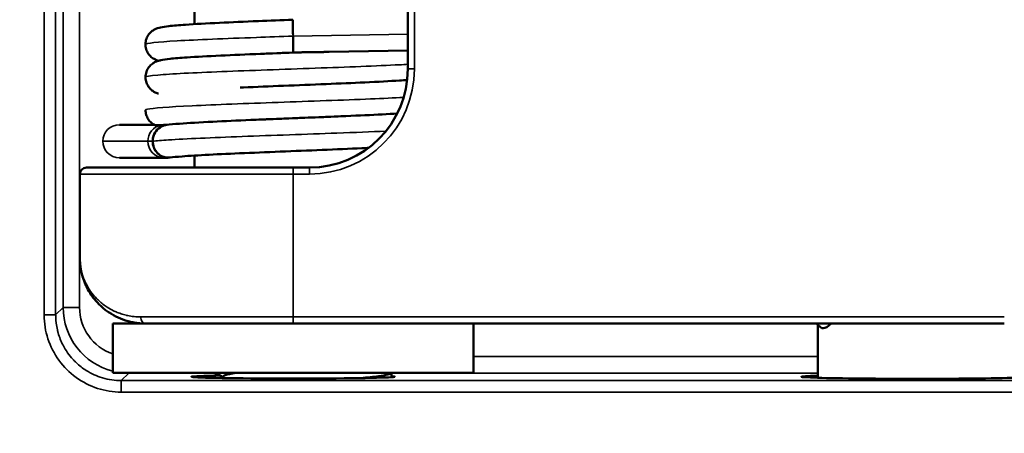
# Model space of a CAD drawing. Header units: millimetres. Extents: x 50 to 3176, y 50 to 2109.
# Tile 438 of 656: x 1309 to 1339, y 1664 to 1677. Entities that reach past the tile are written whole.
import ezdxf

# ---------------------------------------------------------------- set-up
doc = ezdxf.new("R2010")
doc.units = ezdxf.units.MM
doc.header["$LTSCALE"] = 10
for name, color, linetype, lineweight in [('Dimension (ISO)', 7, 'Continuous', 25), ('Visible (ISO)', 7, 'Continuous', 50), ('Visible Narrow (ISO)', 7, 'Continuous', 35)]:
    doc.layers.add(name, color=color, linetype=linetype, lineweight=lineweight)
doc.styles.add('Note Text (ANSI)', font='tahoma.ttf')
doc.dimstyles.new('Default (ISO)', dxfattribs={"dimscale": 10, "dimtxt": 1, "dimasz": 2.5, "dimexe": 3.175, "dimexo": 0, "dimgap": 0.762, "dimtad": 1, "dimrnd": 1e-08, "dimzin": 0, "dimdsep": 46, "dimtxsty": 'Note Text (ANSI)', "dimcen": 0.09, "dimdle": 10, "dimclrd": 1, "dimclre": 1, "dimclrt": 1, "dimazin": 0, "dimtfac": 3.5052, "dimtmove": 0, "dimatfit": 3, "dimfxl": 1, "dimtolj": 1, "dimtzin": 0, "dimlwd": -1, "dimlwe": -1, "dimarcsym": 0})

# ---------------------------------------------------------------- blocks, each defined once
blk = doc.blocks.new('*D9')
at = {"layer": 'Defpoints', "color": 0, "transparency": 16777216}
for p in [(1224.457, 1772.212), (1481.12, 1772.212), (1342.024, 1609.242)]:
    blk.add_point(p, dxfattribs=at)
at = {"layer": 'Dimension (ISO)', "color": 1, "transparency": 16777216}
for p, q in [((1224.457, 1772.212), (1512.87, 1772.212)), ((1481.12, 1634.242), (1481.12, 1747.212)), ((1342.024, 1609.242), (1512.87, 1609.242))]:
    blk.add_line(p, q, dxfattribs=at)
for points in [[(1476.954, 1747.212), (1485.287, 1747.212), (1481.12, 1772.212)], [(1476.954, 1634.242), (1485.287, 1634.242), (1481.12, 1609.242)]]:
    blk.add_solid(points, dxfattribs=at)
at = {"layer": 'Dimension (ISO)', "color": 1, "transparency": 16777216, "insert": (1460.418, 1625.421), "char_height": 10, "attachment_point": 1, "rotation": 90, "style": 'Note Text (ANSI)'}
blk.add_mtext('\\A1;162.97 mm [6.416 in]', dxfattribs=at)

msp = doc.modelspace()

# ---------------------------------------------------------------- linework, layer by layer
at = {"layer": 'Visible (ISO)'}
for p, q in [((1320.453, 1675.3099), (1320.453, 1687.3099)), ((1313.953, 1676.6754), (1313.953, 1685.4171)), ((1316.9617, 1675.8102), (1316.953, 1676.31)), ((1320.453, 1675.8711), (1318.0593, 1675.8293)), ((1312.7258, 1673.6099), (1311.6585, 1673.6099)), ((1313.953, 1672.3099), (1313.953, 1672.6745)), ((1313.019, 1672.61), (1311.6585, 1672.61)), ((1313.019, 1672.61), (1313.1487, 1672.61)), ((1310.453, 1669.5599), (1310.453, 1672.1099)), ((1310.653, 1672.3099), (1316.953, 1672.3099)), ((1316.953, 1672.3099), (1317.453, 1672.3099)), ((1311.453, 1667.5599), (1312.453, 1667.5599)), ((1311.453, 1667.5599), (1311.453, 1666.0599)), ((1316.953, 1667.5599), (1312.453, 1667.5599)), ((1338.6416, 1667.5599), (1316.953, 1667.5599)), ((1322.453, 1667.5599), (1322.453, 1666.0599)), ((1332.953, 1665.9079), (1332.953, 1667.5198)), ((1322.453, 1666.0599), (1311.453, 1666.0599)), ((1319.953, 1665.9258), (1319.953, 1666.0599)), ((1311.5549, 1665.4784), (1311.5549, 1665.4786))]:
    msp.add_line(p, q, dxfattribs=at)
for centre, radius, start, end in [((1317.453, 1675.3099), 3, 270, 0), ((1310.653, 1672.1099), 0.2, 90, 180), ((1333.7688, 1668.3861), 1.19, 223.96717, 232.76473)]:
    msp.add_arc(centre, radius, start, end, dxfattribs=at)
for centre, major_axis, ratio, start_param, end_param in [((1313.1487, 1673.1099), (0, 0.5), 0.9510565, 0.0886876, 1.5707956), ((1313.1487, 1673.11), (0, -0.5), 0.9510565, 4.7124619, 6.2841843), ((1316.953, 1665.9394), (-3.1, 0), 0.0174551, 5.5150786, 9.679466), ((1335.953, 1665.9394), (-3.5, 0), 0.0174551, 5.7420858, 8.9734834)]:
    msp.add_ellipse(centre, major_axis=major_axis, ratio=ratio, start_param=start_param, end_param=end_param, dxfattribs=at)
for points, knots in [([(1312.453, 1676.06), (1312.453, 1676.1162), (1312.4628, 1676.1733), (1312.499, 1676.2779), (1312.5258, 1676.3266), (1312.5893, 1676.4095), (1312.6265, 1676.4444), (1312.693, 1676.4934), (1312.7233, 1676.5104), (1312.7776, 1676.5365), (1312.8016, 1676.5455), (1312.856, 1676.5636), (1312.8831, 1676.5703), (1312.9889, 1676.5937), (1313.0676, 1676.604), (1313.303, 1676.63), (1313.473, 1676.644), (1313.9607, 1676.6772), (1314.3174, 1676.6965), (1315.0755, 1676.7327), (1315.4793, 1676.7502), (1316.2371, 1676.7814), (1316.5924, 1676.7956), (1316.9443, 1676.8096)], [0, 0, 0, 0, 0.01765735, 0.01765735, 0.03505471, 0.03505471, 0.05229799, 0.05229799, 0.06743064, 0.06743064, 0.08383217, 0.08383217, 0.10974947, 0.10974947, 0.1873351, 0.1873351, 0.29125683, 0.29125683, 0.43425728, 0.43425728, 0.56417447, 0.56417447, 0.66981917, 0.66981917, 0.66981917, 0.66981917]), ([(1316.9523, 1676.362), (1316.9514, 1676.4096), (1316.9495, 1676.5041), (1316.9474, 1676.63), (1316.9457, 1676.7306), (1316.9445, 1676.7952), (1316.9443, 1676.8096), (1316.9443, 1676.8098)], [0, 0, 0, 0, 0.1, 0.2, 0.3, 0.4, 0.49614324, 0.49614324, 0.49614324, 0.49614324]), ([(1316.953, 1675.81), (1316.953, 1675.81), (1316.953, 1675.8142), (1316.953, 1675.8225), (1316.953, 1675.8287), (1316.953, 1675.8373), (1316.953, 1675.8481), (1316.953, 1675.8618), (1316.953, 1675.8835), (1316.953, 1675.9191), (1316.953, 1675.9301), (1316.953, 1675.9424), (1316.953, 1675.9562), (1316.953, 1675.9909), (1316.953, 1676.0362), (1316.953, 1676.093), (1316.953, 1676.1009), (1316.953, 1676.1089), (1316.953, 1676.1171), (1316.953, 1676.178), (1316.953, 1676.244), (1316.953, 1676.31)], [-0.12031755, -0.12031755, -0.12031755, -0.12031755, -0.09421166, -0.09421166, -0.09421166, -0.07469876, -0.07469876, -0.07469876, -0.04980178, -0.04980178, -0.04980178, -0.04207929, -0.04207929, -0.04207929, -0.02257859, -0.02257859, -0.02257859, -0.0198942, -0.0198942, -0.0198942, -0.00009867, -0.00009867, -0.00009867, -0.00009867]), ([(1312.8476, 1675.5591), (1312.8301, 1675.5643), (1312.8106, 1675.5712), (1312.7674, 1675.5883), (1312.7432, 1675.5992), (1312.6971, 1675.6252), (1312.6767, 1675.6383), (1312.6228, 1675.6791), (1312.5883, 1675.712), (1312.5308, 1675.7866), (1312.5068, 1675.828), (1312.469, 1675.9228), (1312.4567, 1675.9781), (1312.4532, 1676.0421), (1312.453, 1676.0511), (1312.453, 1676.06)], [1.234766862, 1.234766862, 1.234766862, 1.234766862, 1.249718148, 1.249718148, 1.264023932, 1.264023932, 1.274069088, 1.274069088, 1.290237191, 1.290237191, 1.305392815, 1.305392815, 1.322715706, 1.322715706, 1.325522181, 1.325522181, 1.325522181, 1.325522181]), ([(1312.455, 1675.0597), (1312.455, 1675.1162), (1312.4649, 1675.1736), (1312.5014, 1675.2784), (1312.5283, 1675.3272), (1312.5918, 1675.4099), (1312.6289, 1675.4446), (1312.6951, 1675.4934), (1312.7253, 1675.5103), (1312.7802, 1675.5369), (1312.8048, 1675.546), (1312.8613, 1675.5648), (1312.8897, 1675.5717), (1313.0023, 1675.5961), (1313.0885, 1675.607), (1313.3394, 1675.6334), (1313.5142, 1675.6471), (1314.0047, 1675.6796), (1314.3552, 1675.6984), (1315.1148, 1675.7346), (1315.5297, 1675.7523), (1316.2839, 1675.7833), (1316.6242, 1675.7968), (1316.9617, 1675.8102)], [0, 0, 0, 0, 0.01782886, 0.01782886, 0.03536083, 0.03536083, 0.05278486, 0.05278486, 0.06819949, 0.06819949, 0.0853716, 0.0853716, 0.1131292, 0.1131292, 0.19629899, 0.19629899, 0.29834979, 0.29834979, 0.4384151, 0.4384151, 0.57047801, 0.57047801, 0.67181056, 0.67181056, 0.67181056, 0.67181056]), ([(1318.0596, 1675.8293), (1318.0568, 1675.8292), (1318.0541, 1675.8292), (1318.0513, 1675.8291), (1318.0396, 1675.829), (1318.0273, 1675.8288), (1318.0144, 1675.8286), (1318.0016, 1675.8284), (1317.9882, 1675.8282), (1317.9741, 1675.8281), (1317.9601, 1675.8279), (1317.9454, 1675.8277), (1317.9301, 1675.8276), (1317.9147, 1675.8274), (1317.8987, 1675.8273), (1317.8819, 1675.8271), (1317.8651, 1675.8269), (1317.8476, 1675.8268), (1317.8293, 1675.8266), (1317.8109, 1675.8264), (1317.7918, 1675.8262), (1317.7717, 1675.826), (1317.7517, 1675.8258), (1317.7307, 1675.8256), (1317.7088, 1675.8254), (1317.6923, 1675.8252), (1317.6751, 1675.825), (1317.6574, 1675.8248), (1317.6517, 1675.8247), (1317.6459, 1675.8247), (1317.6401, 1675.8246), (1317.6174, 1675.8243), (1317.5939, 1675.824), (1317.569, 1675.8237), (1317.5465, 1675.8234), (1317.5228, 1675.823), (1317.4989, 1675.8226), (1317.4934, 1675.8225), (1317.488, 1675.8224), (1317.4825, 1675.8224), (1317.4607, 1675.822), (1317.4389, 1675.8216), (1317.4179, 1675.8212), (1317.4119, 1675.8211), (1317.406, 1675.821), (1317.4001, 1675.8209), (1317.3737, 1675.8204), (1317.349, 1675.8199), (1317.3259, 1675.8194), (1317.3028, 1675.8189), (1317.2814, 1675.8185), (1317.261, 1675.818), (1317.2406, 1675.8175), (1317.2213, 1675.8171), (1317.203, 1675.8166), (1317.1848, 1675.8162), (1317.1675, 1675.8157), (1317.1512, 1675.8153), (1317.1348, 1675.8149), (1317.1193, 1675.8145), (1317.1045, 1675.8141), (1317.0898, 1675.8137), (1317.0758, 1675.8133), (1317.0625, 1675.813), (1317.0491, 1675.8126), (1317.0364, 1675.8123), (1317.0243, 1675.8119), (1317.0123, 1675.8116), (1317.0009, 1675.8113), (1316.9904, 1675.811), (1316.98, 1675.8107), (1316.9704, 1675.8104), (1316.9617, 1675.8102)], [0.74703562, 0.74703562, 0.74703562, 0.74703562, 0.75, 0.75, 0.75, 0.7625, 0.7625, 0.7625, 0.775, 0.775, 0.775, 0.7875, 0.7875, 0.7875, 0.8, 0.8, 0.8, 0.8125, 0.8125, 0.8125, 0.825, 0.825, 0.825, 0.8375, 0.8375, 0.8375, 0.84694147, 0.84694147, 0.84694147, 0.85, 0.85, 0.85, 0.86184255, 0.86184255, 0.86184255, 0.8725562, 0.8725562, 0.8725562, 0.875, 0.875, 0.875, 0.88472936, 0.88472936, 0.88472936, 0.8875, 0.8875, 0.8875, 0.9, 0.9, 0.9, 0.9125, 0.9125, 0.9125, 0.925, 0.925, 0.925, 0.9375, 0.9375, 0.9375, 0.95, 0.95, 0.95, 0.9625, 0.9625, 0.9625, 0.975, 0.975, 0.975, 0.9875, 0.9875, 0.9875, 1, 1, 1, 1]), ([(1312.846, 1674.56), (1312.8344, 1674.5635), (1312.8222, 1674.5675), (1312.7905, 1674.579), (1312.77, 1674.5873), (1312.7255, 1674.6092), (1312.7016, 1674.6226), (1312.6418, 1674.664), (1312.6043, 1674.6967), (1312.5426, 1674.7714), (1312.517, 1674.8122), (1312.4761, 1674.9055), (1312.4619, 1674.9602), (1312.4557, 1675.0298), (1312.455, 1675.0448), (1312.455, 1675.0597)], [1.232493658, 1.232493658, 1.232493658, 1.232493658, 1.242221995, 1.242221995, 1.255646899, 1.255646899, 1.267997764, 1.267997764, 1.285411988, 1.285411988, 1.300781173, 1.300781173, 1.31813169, 1.31813169, 1.32283352, 1.32283352, 1.32283352, 1.32283352]), ([(1320.4343, 1674.977), (1320.3601, 1674.9712), (1320.2802, 1674.9654), (1319.9061, 1674.9404), (1319.5432, 1674.921), (1318.7784, 1674.8848), (1318.3762, 1674.8676), (1317.5405, 1674.8332), (1317.0956, 1674.8157), (1316.2443, 1674.7817), (1315.8264, 1674.7648), (1315.4063, 1674.7467), (1315.3739, 1674.7453), (1315.3416, 1674.7439)], [0.25292603, 0.25292603, 0.25292603, 0.25292603, 0.29565916, 0.29565916, 0.43939779, 0.43939779, 0.56800209, 0.56800209, 0.69846286, 0.69846286, 0.82439405, 0.82439405, 0.83497789, 0.83497789, 0.83497789, 0.83497789]), ([(1312.7428, 1673.601), (1312.709, 1673.6179), (1312.6684, 1673.6426), (1312.5957, 1673.7064), (1312.563, 1673.743), (1312.5098, 1673.8248), (1312.4885, 1673.8706), (1312.4613, 1673.9643), (1312.4543, 1674.0126), (1312.4543, 1674.0603)], [0, 0, 0, 0, 0.019485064, 0.019485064, 0.035665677, 0.035665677, 0.05153753, 0.05153753, 0.066584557, 0.066584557, 0.066584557, 0.066584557]), ([(1313.0929, 1673.6062), (1313.2007, 1673.62), (1313.3336, 1673.6324), (1313.7606, 1673.6652), (1314.1097, 1673.6855), (1314.8578, 1673.7229), (1315.2549, 1673.7406), (1316.0764, 1673.775), (1316.5092, 1673.7922), (1317.3642, 1673.8262), (1317.7978, 1673.8435), (1318.2457, 1673.8623), (1318.2879, 1673.8641), (1318.33, 1673.8659)], [0, 0, 0, 0, 0.09163099, 0.09163099, 0.24174633, 0.24174633, 0.37328468, 0.37328468, 0.5015497, 0.5015497, 0.62998013, 0.62998013, 0.64343467, 0.64343467, 0.64343467, 0.64343467]), ([(1320.1298, 1673.9555), (1319.8534, 1673.9377), (1319.5182, 1673.9198), (1318.7793, 1673.8848), (1318.3669, 1673.8672), (1317.5298, 1673.8329), (1317.0946, 1673.8157), (1316.3782, 1673.7871), (1316.0868, 1673.7753), (1315.8058, 1673.7636)], [0.30686859, 0.30686859, 0.30686859, 0.30686859, 0.43958686, 0.43958686, 0.57070282, 0.57070282, 0.69862839, 0.69862839, 0.78640006, 0.78640006, 0.78640006, 0.78640006]), ([(1313.0929, 1673.6062), (1313.0767, 1673.6042), (1313.0606, 1673.6012), (1313.0446, 1673.5974), (1312.9753, 1673.5807), (1312.9096, 1673.5475), (1312.854, 1673.5008), (1312.7985, 1673.4542), (1312.753, 1673.3942), (1312.7221, 1673.3269), (1312.6913, 1673.2595), (1312.6751, 1673.1847), (1312.6751, 1673.1099)], [0.53859825, 0.53859825, 0.53859825, 0.53859825, 0.57142857, 0.57142857, 0.57142857, 0.71428571, 0.71428571, 0.71428571, 0.85714286, 0.85714286, 0.85714286, 1, 1, 1, 1]), ([(1313.1186, 1673.6094), (1313.1181, 1673.6094), (1313.1159, 1673.6093), (1313.1121, 1673.6092), (1313.107, 1673.6091), (1313.1017, 1673.6089), (1313.0961, 1673.6087), (1313.0903, 1673.6085), (1313.0842, 1673.6083), (1313.0777, 1673.608), (1313.0709, 1673.6077), (1313.0638, 1673.6074), (1313.0562, 1673.6071), (1313.0483, 1673.6068), (1313.0399, 1673.6064), (1313.0311, 1673.606), (1313.0219, 1673.6055), (1313.0121, 1673.605), (1313.0019, 1673.6045), (1312.9912, 1673.6039), (1312.98, 1673.6033), (1312.9684, 1673.6026), (1312.9562, 1673.6018), (1312.9436, 1673.601), (1312.9306, 1673.6001), (1312.9216, 1673.5994), (1312.9171, 1673.5991)], [0.22252685, 0.22252685, 0.22252685, 0.22252685, 0.23333333, 0.26666667, 0.3, 0.33333333, 0.36666667, 0.4, 0.43333333, 0.46666667, 0.5, 0.53333333, 0.56666667, 0.6, 0.63333333, 0.66666667, 0.7, 0.73333333, 0.76666667, 0.8, 0.83333333, 0.86666667, 0.9, 0.93333333, 0.96666667, 0.99982484, 0.99982484, 0.99982484, 0.99982484]), ([(1312.6751, 1673.1099), (1312.6751, 1673.044), (1312.6877, 1672.978), (1312.7118, 1672.9171), (1312.7151, 1672.9089), (1312.7186, 1672.9008), (1312.7221, 1672.893), (1312.7482, 1672.8361), (1312.7815, 1672.7909), (1312.8145, 1672.7561), (1312.8276, 1672.7424), (1312.8409, 1672.73), (1312.854, 1672.719), (1312.8964, 1672.6835), (1312.937, 1672.6618), (1312.9685, 1672.648), (1312.9933, 1672.6372), (1313.0187, 1672.6287), (1313.0446, 1672.6225), (1313.0985, 1672.6095), (1313.1547, 1672.6066), (1313.2096, 1672.6138)], [0.00000117, 0.00000117, 0.00000117, 0.00000117, 0.01979023, 0.01979023, 0.01979023, 0.02247435, 0.02247435, 0.02247435, 0.0419626, 0.0419626, 0.0419626, 0.04968295, 0.04968295, 0.04968295, 0.07456454, 0.07456454, 0.07456454, 0.09406885, 0.09406885, 0.09406885, 0.13467853, 0.13467853, 0.13467853, 0.13467853]), ([(1319.2493, 1672.9072), (1319.2294, 1672.9062), (1319.2093, 1672.9053), (1318.8251, 1672.8869), (1318.4167, 1672.8693), (1317.5826, 1672.8349), (1317.1482, 1672.8178), (1316.2959, 1672.7838), (1315.8668, 1672.7665), (1315.0803, 1672.7327), (1314.7121, 1672.7158), (1314.0708, 1672.6823), (1313.789, 1672.6653), (1313.416, 1672.6367), (1313.29, 1672.6244), (1313.2097, 1672.6138)], [0.4278169, 0.4278169, 0.4278169, 0.4278169, 0.43506334, 0.43506334, 0.56618934, 0.56618934, 0.69397152, 0.69397152, 0.82256358, 0.82256358, 0.94902997, 0.94902997, 1.07579881, 1.07579881, 1.16961279, 1.16961279, 1.16961279, 1.16961279]), ([(1310.4769, 1669.2516), (1310.4773, 1669.2488), (1310.4778, 1669.246), (1310.4827, 1669.2148), (1310.4879, 1669.1866), (1310.5052, 1669.1024), (1310.519, 1669.0469), (1310.5407, 1668.9737), (1310.5465, 1668.9553), (1310.5639, 1668.902), (1310.5763, 1668.8674), (1310.5896, 1668.8333)], [0.08848052, 0.08848052, 0.08848052, 0.08848052, 0.09090909, 0.09090909, 0.11565527, 0.11565527, 0.16503696, 0.16503696, 0.18181818, 0.18181818, 0.21379774, 0.21379774, 0.21379774, 0.21379774]), ([(1310.8403, 1668.377), (1310.8702, 1668.3362), (1310.9015, 1668.2968), (1310.9627, 1668.2254), (1310.9923, 1668.1931), (1311.0598, 1668.124), (1311.098, 1668.0879), (1311.1705, 1668.0246), (1311.2044, 1667.997), (1311.2754, 1667.9427), (1311.3127, 1667.9162), (1311.3505, 1667.8912)], [0.36826271, 0.36826271, 0.36826271, 0.36826271, 0.41407201, 0.41407201, 0.45454545, 0.45454545, 0.50382113, 0.50382113, 0.54545455, 0.54545455, 0.58964107, 0.58964107, 0.58964107, 0.58964107]), ([(1311.9247, 1667.631), (1311.9373, 1667.6275), (1311.95, 1667.6242), (1311.9836, 1667.6157), (1312.0047, 1667.6107), (1312.0781, 1667.5947), (1312.1304, 1667.5854), (1312.1915, 1667.5771), (1312.2007, 1667.5759), (1312.2195, 1667.5736), (1312.2291, 1667.5725), (1312.2876, 1667.5662), (1312.3361, 1667.5628), (1312.404, 1667.5604), (1312.4239, 1667.5601), (1312.4436, 1667.56)], [0.804301, 0.804301, 0.804301, 0.804301, 0.81818182, 0.81818182, 0.84133562, 0.84133562, 0.89898046, 0.89898046, 0.90909091, 0.90909091, 0.91982835, 0.91982835, 0.97400557, 0.97400557, 0.99644826, 0.99644826, 0.99644826, 0.99644826]), ([(1333.3565, 1667.5599), (1333.3552, 1667.5585), (1333.3538, 1667.5571), (1333.2698, 1667.4684), (1333.1774, 1667.4166), (1333.1164, 1667.4166)], [0.409129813, 0.409129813, 0.409129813, 0.409129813, 0.410025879, 0.410025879, 0.46623709, 0.46623709, 0.46623709, 0.46623709]), ([(1315.2173, 1666.0602), (1315.0627, 1666.0356), (1314.951, 1666.0115), (1314.8807, 1665.9841), (1314.8673, 1665.9789), (1314.8555, 1665.9734), (1314.8459, 1665.9678)], [0.74553233, 0.74553233, 0.74553233, 0.74553233, 0.91038076, 0.91038076, 0.91038076, 0.94154432, 0.94154432, 0.94154432, 0.94154432]), ([(1319.9529, 1666.0599), (1319.9525, 1666.0505), (1319.9416, 1666.0412), (1319.9017, 1666.0237), (1319.8753, 1666.0155), (1319.7743, 1665.9906), (1319.678, 1665.9735), (1319.4084, 1665.9368), (1319.226, 1665.9179), (1319.0136, 1665.899)], [-6.63495309, -6.63495309, -6.63495309, -6.63495309, -6.59137265, -6.59137265, -6.5535669, -6.5535669, -6.47900819, -6.47900819, -6.39080691, -6.39080691, -6.39080691, -6.39080691])]:
    msp.add_open_spline(points, degree=3, knots=knots, dxfattribs=at)
for points in [[(1316.953, 1675.81), (1316.5164, 1675.7926), (1316.0738, 1675.775), (1315.6617, 1675.7576)], [(1312.9171, 1673.5991), (1312.8325, 1673.5927), (1312.7603, 1673.5955), (1312.7429, 1673.602)], [(1310.453, 1669.56), (1310.453, 1669.5315), (1310.4536, 1669.5032), (1310.4548, 1669.4749)], [(1310.4769, 1669.2516), (1310.4653, 1669.3257), (1310.458, 1669.4002), (1310.4548, 1669.4749)], [(1310.8403, 1668.377), (1310.735, 1668.5206), (1310.6515, 1668.6745), (1310.5896, 1668.8333)], [(1311.9247, 1667.631), (1311.71, 1667.6898), (1311.5174, 1667.781), (1311.3505, 1667.8912)], [(1312.453, 1667.5599), (1312.4498, 1667.5599), (1312.4467, 1667.5599), (1312.4436, 1667.56)], [(1333.1164, 1667.4166), (1333.092, 1667.4166), (1333.0695, 1667.4249), (1333.0497, 1667.4404)], [(1314.7925, 1665.9366), (1314.7221, 1665.9777), (1314.6517, 1666.0189), (1314.5812, 1666.0599)], [(1314.7327, 1665.9016), (1314.7704, 1665.9237), (1314.8082, 1665.9457), (1314.8459, 1665.9678)]]:
    msp.add_open_spline(points, degree=3, dxfattribs=at)
at = {"layer": 'Visible Narrow (ISO)'}
for p, q in [((1309.3646, 1667.8229), (1309.3646, 1694.8003)), ((1309.7146, 1694.8002), (1309.7146, 1667.8229)), ((1309.9444, 1668.0527), (1309.9444, 1694.5705)), ((1310.4443, 1694.5705), (1310.4443, 1668.0527)), ((1320.653, 1687.3099), (1320.653, 1675.3099)), ((1316.953, 1676.31), (1320.453, 1676.371)), ((1320.653, 1675.3099), (1320.453, 1675.3099)), ((1312.5266, 1673.1099), (1311.1508, 1673.1099)), ((1312.5266, 1673.1099), (1312.6732, 1673.1099)), ((1310.453, 1672.1099), (1316.953, 1672.1099)), ((1316.953, 1672.1099), (1316.953, 1672.3099)), ((1316.953, 1672.1099), (1316.953, 1667.7599)), ((1317.453, 1672.1099), (1316.953, 1672.1099)), ((1317.453, 1672.3099), (1317.453, 1672.1099)), ((1309.7146, 1667.8229), (1309.3646, 1667.8229)), ((1309.9444, 1668.0527), (1309.7146, 1667.8229)), ((1310.4443, 1668.0527), (1309.9444, 1668.0527)), ((1316.953, 1667.7599), (1312.3101, 1667.7599)), ((1316.953, 1667.7599), (1338.6416, 1667.7599)), ((1316.953, 1667.5599), (1316.953, 1667.7599)), ((1322.453, 1666.5529), (1332.953, 1666.5529)), ((1311.7143, 1665.8232), (1311.9441, 1666.053)), ((1311.9441, 1666.053), (1311.9441, 1666.0599)), ((1314.5931, 1666.053), (1311.9441, 1666.053)), ((1332.953, 1666.053), (1319.953, 1666.053)), ((1311.7143, 1665.8232), (1339.1921, 1665.8232)), ((1311.7143, 1665.4733), (1311.7143, 1665.8232)), ((1339.1921, 1665.4733), (1311.7143, 1665.4733))]:
    msp.add_line(p, q, dxfattribs=at)
for centre, radius, start, end in [((1317.453, 1675.3099), 3.2, 270, 0), ((1311.944, 1668.0526), 1.4997, 179.99656, 250.88756), ((1311.9441, 1668.0527), 1.9997, 265.22508, 269.99882)]:
    msp.add_arc(centre, radius, start, end, dxfattribs=at)
for centre, major_axis, ratio, start_param, end_param in [((1316.9358, 1676.3097), (0.0054, -0.4922), 0.0349317, 1.5708952, 1.676922), ((1311.6585, 1673.1099), (-0.5077, 0.0001), 0.9848078, 4.7124868, 6.2832568), ((1313.019, 1673.1099), (0, 0.5), 0.9848078, 0.2085858, 1.5707686), ((1311.6585, 1673.11), (0.5077, -0.0001), 0.9848078, 3.1417251, 4.7124868), ((1313.019, 1673.11), (0, -0.5), 0.9848078, 4.71244, 6.2831853), ((1311.9441, 1668.0527), (-1.9385, 0.4912), 0.9999909, 0.2481926, 1.5707963), ((1312.453, 1667.7599), (0, -0.2), 0.7142857, 4.7123886, 6.2831853)]:
    msp.add_ellipse(centre, major_axis=major_axis, ratio=ratio, start_param=start_param, end_param=end_param, dxfattribs=at)
for points, knots in [([(1316.953, 1676.31), (1316.5758, 1676.2966), (1315.219, 1676.2486), (1313.1537, 1676.1659), (1312.4592, 1676.096), (1312.453, 1676.0607), (1312.453, 1676.06)], [0.000000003, 0.000000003, 0.000000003, 0.000000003, 0.01250718, 0.0450067, 0.07750622, 0.078109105, 0.078109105, 0.078109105, 0.078109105]), ([(1320.453, 1675.4518), (1320.3711, 1675.4472), (1319.6375, 1675.4079), (1317.6788, 1675.3339), (1314.6252, 1675.2299), (1312.7841, 1675.1385), (1312.455, 1675.0818), (1312.455, 1675.0597)], [0.26817185, 0.26817185, 0.26817185, 0.26817185, 0.27250334, 0.30500286, 0.33750238, 0.3700019, 0.3907053, 0.3907053, 0.3907053, 0.3907053]), ([(1320.3255, 1674.4449), (1320.0329, 1674.4292), (1318.9377, 1674.3789), (1316.468, 1674.2939), (1313.6454, 1674.1899), (1312.5522, 1674.1121), (1312.4543, 1674.0689), (1312.4543, 1674.0603)], [0.58282955, 0.58282955, 0.58282955, 0.58282955, 0.59749855, 0.62999807, 0.66249759, 0.69499711, 0.70300564, 0.70300564, 0.70300564, 0.70300564]), ([(1319.7813, 1673.4182), (1319.3394, 1673.3981), (1317.9532, 1673.3434), (1315.2877, 1673.2539), (1313.3684, 1673.1713), (1312.7911, 1673.1233), (1312.6751, 1673.1099)], [0.903673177, 0.903673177, 0.903673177, 0.903673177, 0.922493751, 0.954993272, 0.987492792, 0.999999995, 0.999999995, 0.999999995, 0.999999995]), ([(1312.3101, 1667.7599), (1312.2422, 1667.7599), (1312.1759, 1667.7635), (1312.1112, 1667.7703), (1312.1056, 1667.7708), (1312.0999, 1667.7715), (1312.0942, 1667.7721), (1312.0323, 1667.7791), (1311.972, 1667.789), (1311.9134, 1667.8014), (1311.9056, 1667.8031), (1311.8979, 1667.8048), (1311.8902, 1667.8065), (1311.8823, 1667.8083), (1311.8744, 1667.8101), (1311.8665, 1667.812), (1311.8119, 1667.825), (1311.7589, 1667.8402), (1311.7075, 1667.8573), (1311.6802, 1667.8664), (1311.6533, 1667.876), (1311.627, 1667.8861), (1311.5828, 1667.903), (1311.54, 1667.9214), (1311.4985, 1667.9409), (1311.4931, 1667.9434), (1311.4878, 1667.9459), (1311.4826, 1667.9485), (1311.4149, 1667.9811), (1311.3508, 1668.0169), (1311.2901, 1668.0555), (1311.2694, 1668.0687), (1311.249, 1668.0822), (1311.2291, 1668.096), (1311.1797, 1668.1303), (1311.1328, 1668.1664), (1311.0884, 1668.204), (1311.06, 1668.2281), (1311.0326, 1668.2528), (1311.0062, 1668.278), (1310.9698, 1668.3128), (1310.9354, 1668.3487), (1310.9028, 1668.3854), (1310.8443, 1668.4512), (1310.7919, 1668.5199), (1310.7451, 1668.5907), (1310.7401, 1668.5984), (1310.7351, 1668.6061), (1310.7302, 1668.6138), (1310.6882, 1668.6796), (1310.6511, 1668.7473), (1310.6188, 1668.8163), (1310.6085, 1668.8384), (1310.5986, 1668.8607), (1310.5892, 1668.8831), (1310.5804, 1668.9041), (1310.572, 1668.9253), (1310.5641, 1668.9465), (1310.5364, 1669.0207), (1310.5139, 1669.0959), (1310.4966, 1669.1719), (1310.4946, 1669.1808), (1310.4926, 1669.1897), (1310.4908, 1669.1986), (1310.4764, 1669.2665), (1310.4661, 1669.335), (1310.46, 1669.4037), (1310.4553, 1669.4557), (1310.453, 1669.5078), (1310.453, 1669.5599)], [0.00000038, 0.00000038, 0.00000038, 0.00000038, 0.05414317, 0.05414317, 0.05414317, 0.05890127, 0.05890127, 0.05890127, 0.11100927, 0.11100927, 0.11100927, 0.1178979, 0.1178979, 0.1178979, 0.125, 0.125, 0.125, 0.17435513, 0.17435513, 0.17435513, 0.20055721, 0.20055721, 0.20055721, 0.24438891, 0.24438891, 0.24438891, 0.25, 0.25, 0.25, 0.32196932, 0.32196932, 0.32196932, 0.34657227, 0.34657227, 0.34657227, 0.40750979, 0.40750979, 0.40750979, 0.44643131, 0.44643131, 0.44643131, 0.5, 0.5, 0.5, 0.59592958, 0.59592958, 0.59592958, 0.60632087, 0.60632087, 0.60632087, 0.69488604, 0.69488604, 0.69488604, 0.7232914, 0.7232914, 0.7232914, 0.75, 0.75, 0.75, 0.84316766, 0.84316766, 0.84316766, 0.85405879, 0.85405879, 0.85405879, 0.93713514, 0.93713514, 0.93713514, 0.99999626, 0.99999626, 0.99999626, 0.99999626]), ([(1311.7143, 1665.4733), (1311.462, 1665.4733), (1310.9834, 1665.55), (1310.3117, 1665.8887), (1309.7826, 1666.4169), (1309.4421, 1667.0892), (1309.3647, 1667.5694), (1309.3646, 1667.8229)], [0, 0, 0, 0, 0.2, 0.4, 0.6, 0.8, 0.99999821, 0.99999821, 0.99999821, 0.99999821]), ([(1311.7143, 1665.8232), (1311.5204, 1665.8232), (1311.3254, 1665.8518), (1311.1389, 1665.9077), (1310.9657, 1665.9597), (1310.7999, 1666.0353), (1310.6473, 1666.1316), (1310.5375, 1666.2008), (1310.4345, 1666.2808), (1310.3403, 1666.3698), (1310.3267, 1666.3828), (1310.3132, 1666.3959), (1310.2999, 1666.4091), (1310.2811, 1666.428), (1310.2626, 1666.4472), (1310.2446, 1666.4667), (1310.1249, 1666.5965), (1310.0223, 1666.7424), (1309.9406, 1666.8993), (1309.8784, 1667.0188), (1309.8283, 1667.1446), (1309.7913, 1667.2742), (1309.7824, 1667.3055), (1309.7742, 1667.337), (1309.7668, 1667.3687), (1309.7363, 1667.4995), (1309.7191, 1667.6334), (1309.7154, 1667.7674), (1309.7149, 1667.7859), (1309.7146, 1667.8044), (1309.7146, 1667.8229)], [0, 0, 0, 0, 0.18555536, 0.18555536, 0.18555536, 0.35797484, 0.35797484, 0.35797484, 0.48200894, 0.48200894, 0.48200894, 0.5, 0.5, 0.5, 0.5254825, 0.5254825, 0.5254825, 0.69439373, 0.69439373, 0.69439373, 0.82303549, 0.82303549, 0.82303549, 0.85409752, 0.85409752, 0.85409752, 0.98230467, 0.98230467, 0.98230467, 1, 1, 1, 1])]:
    msp.add_open_spline(points, degree=3, knots=knots, dxfattribs=at)

# ---------------------------------------------------------------- dimensions: what is measured, and where the dimension line sits
at = {"layer": 'Dimension (ISO)', "color": 1, "true_color": 0xff0000}
dim = msp.add_linear_dim(base=(1481.1205, 1772.2116), p1=(1342.0244, 1609.2416), p2=(1224.4569, 1772.2116), angle=270, text='<> mm [6.416 in]', dimstyle='Default (ISO)', override={"dimgap": 0.762, "dimdec": 2, "dimpost": '', "dimtol": 0, "dimlim": 0, "dimtp": 0, "dimtm": 0, "dimtdec": 2, "dimtofl": 0, "dimatfit": 1}, dxfattribs=at)
dim.commit()
dim.dimension.update_dxf_attribs({"geometry": '*D9', "text_midpoint": (1481.1205, 1690.7266), "dimtype": 160})

doc.saveas('drawing.dxf')
